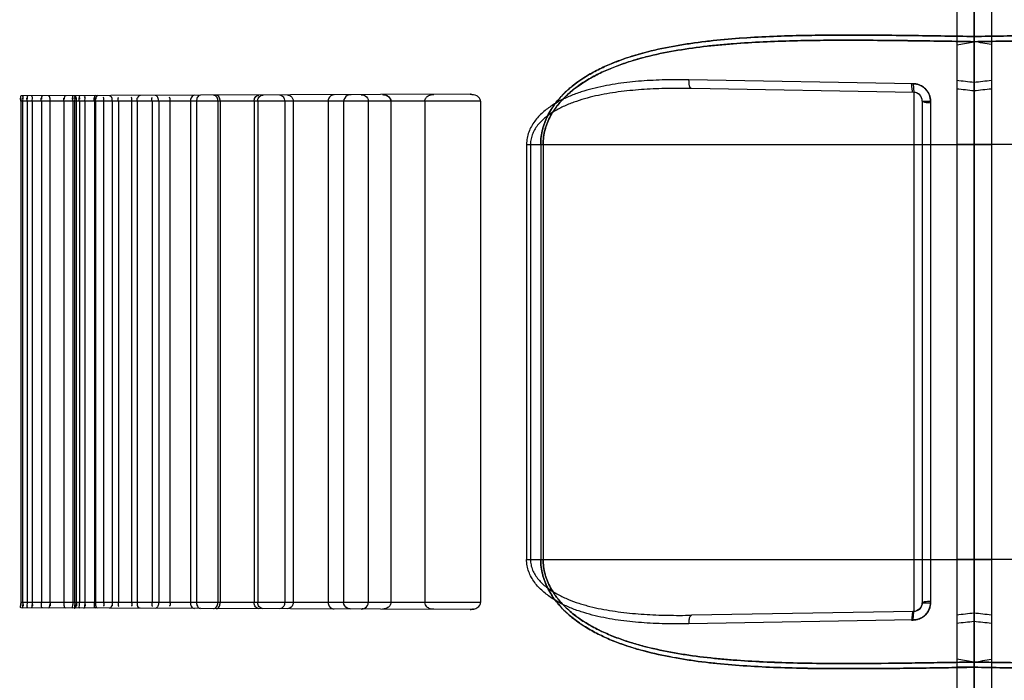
# Model space of a CAD drawing. Header units: millimetres. Extents: x 0 to 297, y 0 to 210.
# Tile 287 of 499: x 144.473 to 144.872, y 157.273 to 157.541. Entities that reach past the tile are written whole.
import ezdxf

# ---------------------------------------------------------------- set-up
doc = ezdxf.new("R2010")
doc.units = ezdxf.units.MM
doc.header["$LTSCALE"] = 16.335
doc.layers.add('INTFCLR_1', color=7, linetype='CONTINUOUS')
doc.layers.add('INTFCLR_72935', color=7, linetype='CONTINUOUS')

msp = doc.modelspace()

# ---------------------------------------------------------------- linework, layer by layer
at = {"layer": 'INTFCLR_1', "color": 6, "linetype": 'Continuous'}
for p, q in [((144.85261, 160.3367), (144.85261, 157.07169)), ((144.85961, 157.09345), (144.85961, 160.33794))]:
    msp.add_line(p, q, dxfattribs=at)
at = {"layer": 'INTFCLR_1', "color": 9, "linetype": 'Continuous'}
for p, q in [((144.85961, 157.53414), (144.85261, 157.53414)), ((144.85261, 157.53081), (144.85961, 157.53204)), ((145.04084, 157.49045), (144.85261, 157.49045)), ((145.04084, 157.32245), (144.85261, 157.32245)), ((144.85961, 157.28087), (144.85261, 157.2821)), ((144.85961, 157.27877), (144.85261, 157.27877))]:
    msp.add_line(p, q, dxfattribs=at)
for centre, radius, start, end in [((144.68188, 155.98046), 1.54529, 83.39571, 83.65692), ((144.65286, 155.65976), 1.86385, 83.63122, 83.84769), ((144.65286, 159.15315), 1.86385, 276.15231, 276.36878), ((144.68188, 158.83245), 1.54529, 276.34308, 276.60429)]:
    msp.add_arc(centre, radius, start, end, dxfattribs=at)
for points, knots in [([(144.85961, 157.53414), (144.86759, 157.53428), (144.88389, 157.53454), (144.90844, 157.53479), (144.92909, 157.53463), (144.94549, 157.53404), (144.95567, 157.53339), (144.96377, 157.53265), (144.97176, 157.53175), (144.98162, 157.53027), (144.99131, 157.52816), (144.99794, 157.52624), (145.00167, 157.52499), (145.00536, 157.52364), (145.00988, 157.52173), (145.01511, 157.51904), (145.01925, 157.51641), (145.02239, 157.51403), (145.0254, 157.51143), (145.02815, 157.5085), (145.03022, 157.50564), (145.0313, 157.50391), (145.0323, 157.5021), (145.03317, 157.50021), (145.03387, 157.49824), (145.03475, 157.49521), (145.03509, 157.49256), (145.03509, 157.49045)], [0, 0, 0, 0, 0.12336, 0.251896, 0.379208, 0.442435, 0.505427, 0.536832, 0.568018, 0.629717, 0.690714, 0.72109, 0.736287, 0.751512, 0.781833, 0.811984, 0.842223, 0.85751, 0.872869, 0.903658, 0.919337, 0.927281, 0.935229, 0.951218, 0.959319, 0.967461, 1, 1, 1, 1]), ([(145.03509, 157.49045), (145.03509, 157.49256), (145.03475, 157.49521), (145.03387, 157.49823), (145.03317, 157.50019), (145.0321, 157.50255), (145.0308, 157.50476), (145.02964, 157.50644), (145.02783, 157.50884), (145.02544, 157.51139), (145.02244, 157.51398), (145.0193, 157.51638), (145.01597, 157.5185), (145.01252, 157.52037), (145.00899, 157.5221), (145.00267, 157.52477), (144.99328, 157.52773), (144.98363, 157.52984), (144.97576, 157.53115), (144.96777, 157.53225), (144.95765, 157.53327), (144.94541, 157.53404), (144.92894, 157.53464), (144.90826, 157.53479), (144.88377, 157.53454), (144.86754, 157.53428), (144.85961, 157.53414)], [0, 0, 0, 0, 0.032502, 0.040639, 0.048713, 0.064642, 0.080465, 0.088345, 0.096141, 0.126841, 0.142124, 0.157415, 0.18778, 0.202953, 0.218156, 0.24843, 0.308896, 0.370002, 0.400935, 0.432046, 0.494665, 0.55792, 0.621562, 0.749218, 0.877476, 1, 1, 1, 1]), ([(145.03412, 157.49045), (145.03412, 157.49247), (145.03378, 157.495), (145.0329, 157.49788), (145.03221, 157.49976), (145.03114, 157.50201), (145.02985, 157.50412), (145.0287, 157.50572), (145.0269, 157.50801), (145.02452, 157.51045), (145.02154, 157.51293), (145.01841, 157.51521), (145.01511, 157.51723), (145.01168, 157.51902), (145.00817, 157.52067), (145.00188, 157.52322), (144.99253, 157.52603), (144.98294, 157.52804), (144.97513, 157.52929), (144.96718, 157.53033), (144.95713, 157.53129), (144.94495, 157.53202), (144.92858, 157.53257), (144.90802, 157.5327), (144.88365, 157.53244), (144.8675, 157.53218), (144.85961, 157.53204)], [0, 0, 0, 0, 0.031414, 0.039298, 0.047133, 0.062626, 0.07807, 0.085781, 0.093423, 0.123638, 0.138742, 0.153893, 0.18407, 0.199187, 0.214353, 0.244604, 0.305167, 0.366483, 0.397548, 0.428804, 0.491734, 0.555321, 0.619305, 0.747657, 0.876615, 1, 1, 1, 1]), ([(144.85961, 157.53204), (144.86756, 157.53218), (144.88378, 157.53245), (144.90819, 157.5327), (144.92873, 157.53257), (144.94503, 157.53201), (144.95516, 157.53141), (144.96321, 157.53071), (144.97115, 157.52985), (144.98095, 157.52845), (144.99058, 157.52644), (144.99718, 157.52461), (145.00089, 157.52342), (145.00456, 157.52213), (145.00905, 157.52032), (145.01424, 157.51776), (145.01836, 157.51524), (145.02149, 157.51297), (145.02448, 157.51049), (145.02721, 157.50769), (145.02928, 157.50496), (145.03035, 157.5033), (145.03135, 157.50158), (145.0322, 157.49977), (145.0329, 157.49789), (145.03378, 157.495), (145.03412, 157.49247), (145.03412, 157.49045)], [0, 0, 0, 0, 0.124225, 0.253464, 0.38147, 0.445037, 0.508359, 0.539923, 0.571261, 0.633235, 0.694443, 0.724886, 0.740103, 0.755337, 0.785636, 0.815695, 0.845748, 0.860894, 0.876077, 0.90638, 0.921736, 0.929497, 0.937248, 0.9528, 0.96066, 0.96855, 1, 1, 1, 1]), ([(144.85961, 157.27877), (144.86759, 157.27863), (144.88389, 157.27837), (144.90844, 157.27812), (144.92909, 157.27828), (144.94549, 157.27887), (144.95567, 157.27952), (144.96377, 157.28026), (144.97176, 157.28116), (144.98162, 157.28264), (144.99131, 157.28475), (144.99794, 157.28667), (145.00167, 157.28792), (145.00536, 157.28927), (145.00988, 157.29118), (145.01511, 157.29387), (145.01925, 157.2965), (145.02239, 157.29888), (145.0254, 157.30148), (145.02815, 157.30441), (145.03022, 157.30727), (145.0313, 157.309), (145.0323, 157.31081), (145.03317, 157.3127), (145.03387, 157.31467), (145.03475, 157.3177), (145.03509, 157.32035), (145.03509, 157.32245)], [0, 0, 0, 0, 0.12336, 0.251896, 0.379208, 0.442435, 0.505427, 0.536832, 0.568018, 0.629717, 0.690714, 0.72109, 0.736287, 0.751512, 0.781833, 0.811984, 0.842223, 0.85751, 0.872869, 0.903658, 0.919337, 0.927281, 0.935229, 0.951218, 0.959319, 0.967461, 1, 1, 1, 1]), ([(145.03509, 157.32245), (145.03509, 157.32035), (145.03475, 157.3177), (145.03387, 157.31468), (145.03317, 157.31272), (145.0321, 157.31036), (145.0308, 157.30815), (145.02964, 157.30647), (145.02783, 157.30407), (145.02544, 157.30152), (145.02244, 157.29893), (145.0193, 157.29653), (145.01597, 157.29441), (145.01252, 157.29254), (145.00899, 157.29081), (145.00267, 157.28814), (144.99328, 157.28518), (144.98363, 157.28307), (144.97576, 157.28176), (144.96777, 157.28066), (144.95765, 157.27964), (144.94541, 157.27887), (144.92894, 157.27827), (144.90826, 157.27812), (144.88377, 157.27837), (144.86754, 157.27863), (144.85961, 157.27877)], [0, 0, 0, 0, 0.032502, 0.040639, 0.048713, 0.064642, 0.080465, 0.088345, 0.096141, 0.126841, 0.142124, 0.157415, 0.18778, 0.202953, 0.218156, 0.24843, 0.308896, 0.370002, 0.400935, 0.432046, 0.494665, 0.55792, 0.621562, 0.749218, 0.877476, 1, 1, 1, 1]), ([(144.85961, 157.28087), (144.86756, 157.28073), (144.88378, 157.28046), (144.90819, 157.28021), (144.92873, 157.28034), (144.94503, 157.2809), (144.95516, 157.2815), (144.96321, 157.2822), (144.97115, 157.28305), (144.98095, 157.28446), (144.99058, 157.28647), (144.99718, 157.2883), (145.00089, 157.28949), (145.00456, 157.29078), (145.00905, 157.29259), (145.01424, 157.29515), (145.01836, 157.29767), (145.02149, 157.29994), (145.02448, 157.30242), (145.02721, 157.30522), (145.02928, 157.30795), (145.03035, 157.30961), (145.03135, 157.31133), (145.0322, 157.31314), (145.0329, 157.31502), (145.03378, 157.31791), (145.03412, 157.32044), (145.03412, 157.32245)], [0, 0, 0, 0, 0.124225, 0.253464, 0.38147, 0.445037, 0.508359, 0.539923, 0.571261, 0.633235, 0.694443, 0.724886, 0.740103, 0.755337, 0.785636, 0.815695, 0.845748, 0.860894, 0.876077, 0.90638, 0.921736, 0.929497, 0.937248, 0.9528, 0.96066, 0.96855, 1, 1, 1, 1]), ([(145.03412, 157.32245), (145.03412, 157.32044), (145.03378, 157.31791), (145.0329, 157.31502), (145.03221, 157.31315), (145.03114, 157.3109), (145.02985, 157.30879), (145.0287, 157.30719), (145.0269, 157.30489), (145.02452, 157.30246), (145.02154, 157.29998), (145.01841, 157.2977), (145.01511, 157.29568), (145.01168, 157.29389), (145.00817, 157.29224), (145.00188, 157.28969), (144.99253, 157.28688), (144.98294, 157.28487), (144.97513, 157.28362), (144.96718, 157.28258), (144.95713, 157.28162), (144.94495, 157.28089), (144.92858, 157.28034), (144.90802, 157.28021), (144.88365, 157.28047), (144.8675, 157.28073), (144.85961, 157.28087)], [0, 0, 0, 0, 0.031414, 0.039298, 0.047133, 0.062626, 0.07807, 0.085781, 0.093423, 0.123638, 0.138742, 0.153893, 0.18407, 0.199187, 0.214353, 0.244604, 0.305167, 0.366483, 0.397548, 0.428804, 0.491734, 0.555321, 0.619305, 0.747657, 0.876615, 1, 1, 1, 1])]:
    msp.add_open_spline(points, degree=3, knots=knots, dxfattribs=at)
at = {"layer": 'INTFCLR_72935', "color": 6, "linetype": 'Continuous'}
for p, q in [((144.85961, 160.33794), (144.85961, 157.07045)), ((144.86661, 160.3367), (144.86661, 157.07169)), ((144.47365, 157.50795), (144.47365, 157.30495)), ((144.47433, 157.50795), (144.47433, 157.30495)), ((144.47616, 157.50795), (144.47616, 157.30495)), ((144.4782, 157.50795), (144.4782, 157.30495)), ((144.48192, 157.50795), (144.48192, 157.30495)), ((144.48538, 157.50795), (144.48538, 157.30495)), ((144.49106, 157.50795), (144.49106, 157.30495)), ((144.49466, 157.50795), (144.49466, 157.30495)), ((144.49538, 157.50795), (144.49538, 157.30495)), ((144.49606, 157.50795), (144.49606, 157.30495)), ((144.49731, 157.50795), (144.49731, 157.30495)), ((144.49948, 157.50795), (144.49948, 157.30495)), ((144.50339, 157.50795), (144.50339, 157.30495)), ((144.50385, 157.50795), (144.50385, 157.30495)), ((144.5071, 157.50795), (144.5071, 157.30495)), ((144.51057, 157.50795), (144.51057, 157.30495)), ((144.51309, 157.50795), (144.51309, 157.30495)), ((144.51847, 157.50795), (144.51847, 157.30495)), ((144.52069, 157.50795), (144.52069, 157.30495)), ((144.52672, 157.50795), (144.52672, 157.30495)), ((144.52942, 157.50795), (144.52942, 157.30495)), ((144.53399, 157.50795), (144.53399, 157.30495)), ((144.54224, 157.50795), (144.54224, 157.30495)), ((144.54478, 157.50795), (144.54478, 157.30495)), ((144.55342, 157.50795), (144.55342, 157.30495)), ((144.5543, 157.50795), (144.5543, 157.30495)), ((144.56808, 157.50795), (144.56808, 157.30495)), ((144.56951, 157.50795), (144.56951, 157.30495)), ((144.58044, 157.50795), (144.58044, 157.30495)), ((144.58391, 157.50795), (144.58391, 157.30495)), ((144.59801, 157.50795), (144.59801, 157.30495)), ((144.60432, 157.50795), (144.60432, 157.30495)), ((144.6143, 157.50795), (144.6143, 157.30495)), ((144.62343, 157.50795), (144.62343, 157.30495)), ((144.63721, 157.50795), (144.63721, 157.30495)), ((144.65979, 157.50795), (144.65979, 157.30495))]:
    msp.add_line(p, q, dxfattribs=at)
at = {"layer": 'INTFCLR_72935', "color": 9, "linetype": 'Continuous'}
for p, q in [((144.83501, 157.51501), (144.74417, 157.51659)), ((144.83517, 157.51151), (144.74516, 157.51309)), ((144.83517, 157.51151), (144.83517, 157.30139)), ((144.65979, 157.50795), (144.47365, 157.50795)), ((144.65557, 157.51074), (144.47372, 157.51011)), ((144.83861, 157.50802), (144.83861, 157.30489)), ((144.83861, 157.50802), (144.84195, 157.50802)), ((144.84195, 157.50802), (144.84195, 157.30489)), ((144.67838, 157.49045), (144.67838, 157.32245)), ((144.67838, 157.49045), (144.86661, 157.49045)), ((144.67996, 157.49045), (144.67996, 157.32245)), ((144.68412, 157.49045), (144.68412, 157.32245)), ((144.6851, 157.49045), (144.6851, 157.32245)), ((144.67838, 157.32245), (144.86661, 157.32245)), ((144.65979, 157.30495), (144.47365, 157.30495)), ((144.83861, 157.30489), (144.84195, 157.30489)), ((144.65557, 157.30217), (144.47372, 157.3028)), ((144.83517, 157.30139), (144.74516, 157.29982)), ((144.83501, 157.2979), (144.74417, 157.29632))]:
    msp.add_line(p, q, dxfattribs=at)
at = {"layer": 'INTFCLR_72935', "color": 7, "linetype": 'Continuous'}
for p, q in [((144.83501, 157.51501), (144.83517, 157.51151)), ((144.65573, 157.51074), (144.65557, 157.51074)), ((144.65557, 157.30217), (144.65573, 157.30217)), ((144.83501, 157.2979), (144.83517, 157.30139))]:
    msp.add_line(p, q, dxfattribs=at)
for points in [[(144.61236, 157.51044), (144.61226, 157.51047), (144.61216, 157.5105), (144.61206, 157.51052), (144.61196, 157.51054), (144.61185, 157.51056), (144.61175, 157.51057), (144.61164, 157.51058), (144.61153, 157.51059), (144.61142, 157.51059)], [(144.62001, 157.51062), (144.62013, 157.51062), (144.62026, 157.51061), (144.62038, 157.5106), (144.6205, 157.51059), (144.62063, 157.51058), (144.62075, 157.51056), (144.62087, 157.51053)], [(144.6211, 157.51048), (144.62098, 157.51051), (144.62087, 157.51053)], [(144.65557, 157.51074), (144.65573, 157.51074), (144.65589, 157.51074), (144.65604, 157.51073), (144.65619, 157.51071), (144.65633, 157.5107), (144.65647, 157.51068), (144.6566, 157.51066), (144.65674, 157.51063), (144.65687, 157.51061)], [(144.61236, 157.30247), (144.61226, 157.30244), (144.61216, 157.30241), (144.61206, 157.30239), (144.61196, 157.30237), (144.61185, 157.30235), (144.61175, 157.30234), (144.61164, 157.30233), (144.61153, 157.30232), (144.61142, 157.30232)], [(144.62087, 157.30238), (144.62075, 157.30235), (144.62063, 157.30233), (144.62051, 157.30232), (144.62039, 157.30231), (144.62027, 157.3023), (144.62014, 157.30229), (144.62001, 157.30229)], [(144.62087, 157.30238), (144.62099, 157.3024), (144.6211, 157.30243)], [(144.65687, 157.3023), (144.65674, 157.30227), (144.6566, 157.30225), (144.65647, 157.30223), (144.65633, 157.30221), (144.65619, 157.3022), (144.65604, 157.30218), (144.65589, 157.30217), (144.65573, 157.30217), (144.65557, 157.30217)]]:
    msp.add_lwpolyline(points, dxfattribs=at)
at = {"layer": 'INTFCLR_72935', "color": 6, "linetype": 'Continuous'}
for centre, radius, start, end in [((144.62787, 156.21742), 1.33494, 79.69786, 80.00308), ((144.62788, 156.21747), 1.33489, 79.69786, 80.00309), ((144.62787, 158.59548), 1.33493, 279.99692, 280.30214)]:
    msp.add_arc(centre, radius, start, end, dxfattribs=at)
at = {"layer": 'INTFCLR_72935', "color": 9, "linetype": 'Continuous'}
for centre, radius, start, end in [((145.03733, 155.98046), 1.54529, 96.34308, 96.60429), ((144.83511, 157.50802), 0.0035, 360, 89), ((145.06636, 155.65976), 1.86385, 96.15231, 96.36878), ((144.83511, 157.30489), 0.0035, 271, 360), ((145.06636, 159.15315), 1.86385, 263.63122, 263.84769), ((145.03733, 158.83245), 1.54529, 263.39571, 263.65692)]:
    msp.add_arc(centre, radius, start, end, dxfattribs=at)
for points, knots in [([(144.68412, 157.49045), (144.68412, 157.49256), (144.68447, 157.49521), (144.68535, 157.49823), (144.68604, 157.50019), (144.68711, 157.50255), (144.68842, 157.50476), (144.68957, 157.50644), (144.69138, 157.50884), (144.69378, 157.51139), (144.69677, 157.51398), (144.69991, 157.51638), (144.70324, 157.5185), (144.7067, 157.52037), (144.71022, 157.5221), (144.71654, 157.52477), (144.72594, 157.52773), (144.73559, 157.52984), (144.74345, 157.53115), (144.75145, 157.53225), (144.76156, 157.53327), (144.7738, 157.53404), (144.79027, 157.53464), (144.81096, 157.53479), (144.83545, 157.53454), (144.85168, 157.53428), (144.85961, 157.53414)], [0, 0, 0, 0, 0.032502, 0.040639, 0.048713, 0.064642, 0.080465, 0.088345, 0.096141, 0.126841, 0.142124, 0.157415, 0.18778, 0.202953, 0.218156, 0.24843, 0.308896, 0.370002, 0.400935, 0.432046, 0.494665, 0.55792, 0.621562, 0.749218, 0.877476, 1, 1, 1, 1]), ([(144.85961, 157.53414), (144.85162, 157.53428), (144.83532, 157.53454), (144.81078, 157.53479), (144.79012, 157.53463), (144.77372, 157.53404), (144.76354, 157.53339), (144.75545, 157.53265), (144.74745, 157.53175), (144.7376, 157.53027), (144.72791, 157.52816), (144.72128, 157.52624), (144.71754, 157.52499), (144.71385, 157.52364), (144.70933, 157.52173), (144.70411, 157.51904), (144.69997, 157.51641), (144.69683, 157.51403), (144.69382, 157.51143), (144.69106, 157.5085), (144.68899, 157.50564), (144.68791, 157.50391), (144.68691, 157.5021), (144.68605, 157.50021), (144.68535, 157.49824), (144.68447, 157.49521), (144.68412, 157.49256), (144.68412, 157.49045)], [0, 0, 0, 0, 0.12336, 0.251896, 0.379208, 0.442435, 0.505427, 0.536832, 0.568018, 0.629717, 0.690714, 0.72109, 0.736287, 0.751512, 0.781833, 0.811984, 0.842223, 0.85751, 0.872869, 0.903658, 0.919337, 0.927281, 0.935229, 0.951218, 0.959319, 0.967461, 1, 1, 1, 1]), ([(144.6851, 157.49045), (144.6851, 157.49247), (144.68544, 157.495), (144.68631, 157.49788), (144.68701, 157.49976), (144.68807, 157.50201), (144.68936, 157.50412), (144.69051, 157.50572), (144.69232, 157.50801), (144.6947, 157.51045), (144.69768, 157.51293), (144.7008, 157.51521), (144.70411, 157.51723), (144.70754, 157.51902), (144.71105, 157.52067), (144.71734, 157.52322), (144.72668, 157.52603), (144.73627, 157.52804), (144.74409, 157.52929), (144.75203, 157.53033), (144.76209, 157.53129), (144.77426, 157.53202), (144.79063, 157.53257), (144.8112, 157.5327), (144.83556, 157.53244), (144.85171, 157.53218), (144.85961, 157.53204)], [0, 0, 0, 0, 0.031414, 0.039298, 0.047133, 0.062626, 0.07807, 0.085781, 0.093423, 0.123638, 0.138742, 0.153893, 0.18407, 0.199187, 0.214353, 0.244604, 0.305167, 0.366483, 0.397548, 0.428804, 0.491734, 0.555321, 0.619305, 0.747657, 0.876615, 1, 1, 1, 1]), ([(144.85961, 157.53204), (144.85166, 157.53218), (144.83544, 157.53245), (144.81102, 157.5327), (144.79049, 157.53257), (144.77418, 157.53201), (144.76406, 157.53141), (144.75601, 157.53071), (144.74806, 157.52985), (144.73827, 157.52845), (144.72863, 157.52644), (144.72204, 157.52461), (144.71833, 157.52342), (144.71466, 157.52213), (144.71017, 157.52032), (144.70497, 157.51776), (144.70085, 157.51524), (144.69773, 157.51297), (144.69474, 157.51049), (144.692, 157.50769), (144.68994, 157.50496), (144.68886, 157.5033), (144.68787, 157.50158), (144.68701, 157.49977), (144.68632, 157.49789), (144.68544, 157.495), (144.6851, 157.49247), (144.6851, 157.49045)], [0, 0, 0, 0, 0.124225, 0.253464, 0.38147, 0.445037, 0.508359, 0.539923, 0.571261, 0.633235, 0.694443, 0.724886, 0.740103, 0.755337, 0.785636, 0.815695, 0.845748, 0.860894, 0.876077, 0.90638, 0.921736, 0.929497, 0.937248, 0.9528, 0.96066, 0.96855, 1, 1, 1, 1]), ([(144.74417, 157.51659), (144.74094, 157.51664), (144.7345, 157.51664), (144.72491, 157.51619), (144.71545, 157.51519), (144.70768, 157.51374), (144.70159, 157.51209), (144.69787, 157.5108), (144.69496, 157.5096), (144.69211, 157.50827), (144.68868, 157.50633), (144.68551, 157.50396), (144.68321, 157.50173), (144.68164, 157.49985), (144.68028, 157.49776), (144.67923, 157.49548), (144.67854, 157.49302), (144.67838, 157.49132), (144.67838, 157.49045)], [0, 0, 0, 0, 0.126447, 0.251299, 0.374875, 0.497872, 0.559525, 0.620986, 0.651723, 0.682501, 0.743704, 0.805186, 0.836613, 0.868537, 0.900785, 0.933489, 0.966362, 1, 1, 1, 1]), ([(144.74516, 157.51309), (144.74474, 157.51309), (144.74421, 157.51471), (144.74416, 157.51576), (144.74417, 157.51659)], [0, 0, 0, 0, 0.336313, 1, 1, 1, 1]), ([(144.74516, 157.51309), (144.74195, 157.51314), (144.73558, 157.51315), (144.72608, 157.51279), (144.71671, 157.51194), (144.70901, 157.5107), (144.70298, 157.50927), (144.69928, 157.50816), (144.69639, 157.50712), (144.69358, 157.50596), (144.6902, 157.5043), (144.68705, 157.50223), (144.68476, 157.50029), (144.6832, 157.49865), (144.68186, 157.49684), (144.68081, 157.49485), (144.68012, 157.4927), (144.67996, 157.49121), (144.67996, 157.49045)], [0, 0, 0, 0, 0.129737, 0.257789, 0.384377, 0.510018, 0.572731, 0.634983, 0.665967, 0.696869, 0.757849, 0.818212, 0.848604, 0.879072, 0.909383, 0.939632, 0.969604, 1, 1, 1, 1]), ([(144.74417, 157.29632), (144.74094, 157.29627), (144.7345, 157.29627), (144.72491, 157.29672), (144.71545, 157.29772), (144.70768, 157.29917), (144.70159, 157.30082), (144.69787, 157.30211), (144.69496, 157.30331), (144.69211, 157.30464), (144.68868, 157.30658), (144.68551, 157.30895), (144.68321, 157.31118), (144.68164, 157.31306), (144.68028, 157.31515), (144.67923, 157.31743), (144.67854, 157.31989), (144.67838, 157.32159), (144.67838, 157.32245)], [0, 0, 0, 0, 0.126447, 0.251299, 0.374875, 0.497872, 0.559525, 0.620986, 0.651723, 0.682501, 0.743704, 0.805186, 0.836613, 0.868537, 0.900785, 0.933489, 0.966362, 1, 1, 1, 1]), ([(144.67996, 157.32245), (144.67996, 157.32171), (144.68012, 157.32022), (144.6808, 157.31808), (144.68185, 157.31609), (144.68318, 157.31428), (144.68473, 157.31265), (144.68644, 157.31119), (144.68828, 157.30987), (144.69085, 157.30829), (144.69426, 157.30661), (144.69781, 157.30525), (144.70072, 157.30432), (144.70369, 157.30347), (144.70895, 157.30222), (144.71664, 157.30098), (144.72443, 157.30027), (144.73074, 157.29994), (144.73713, 157.29976), (144.74195, 157.29977), (144.74516, 157.29982)], [0, 0, 0, 0, 0.030062, 0.060238, 0.090311, 0.120578, 0.150842, 0.181066, 0.211521, 0.242136, 0.303191, 0.364665, 0.395704, 0.426889, 0.48923, 0.614486, 0.74127, 0.805385, 0.869962, 1, 1, 1, 1]), ([(144.85961, 157.27877), (144.85162, 157.27863), (144.83532, 157.27837), (144.81078, 157.27812), (144.79012, 157.27828), (144.77372, 157.27887), (144.76354, 157.27952), (144.75545, 157.28026), (144.74745, 157.28116), (144.7376, 157.28264), (144.72791, 157.28475), (144.72128, 157.28667), (144.71754, 157.28792), (144.71385, 157.28927), (144.70933, 157.29118), (144.70411, 157.29387), (144.69997, 157.2965), (144.69683, 157.29888), (144.69382, 157.30148), (144.69106, 157.30441), (144.68899, 157.30727), (144.68791, 157.309), (144.68691, 157.31081), (144.68605, 157.3127), (144.68535, 157.31467), (144.68447, 157.3177), (144.68412, 157.32035), (144.68412, 157.32245)], [0, 0, 0, 0, 0.12336, 0.251896, 0.379208, 0.442435, 0.505427, 0.536832, 0.568018, 0.629717, 0.690714, 0.72109, 0.736287, 0.751512, 0.781833, 0.811984, 0.842223, 0.85751, 0.872869, 0.903658, 0.919337, 0.927281, 0.935229, 0.951218, 0.959319, 0.967461, 1, 1, 1, 1]), ([(144.68412, 157.32245), (144.68412, 157.32035), (144.68447, 157.3177), (144.68535, 157.31468), (144.68604, 157.31272), (144.68711, 157.31036), (144.68842, 157.30815), (144.68957, 157.30647), (144.69138, 157.30407), (144.69378, 157.30152), (144.69677, 157.29893), (144.69991, 157.29653), (144.70324, 157.29441), (144.7067, 157.29254), (144.71022, 157.29081), (144.71654, 157.28814), (144.72594, 157.28518), (144.73559, 157.28307), (144.74345, 157.28176), (144.75145, 157.28066), (144.76156, 157.27964), (144.7738, 157.27887), (144.79027, 157.27827), (144.81096, 157.27812), (144.83545, 157.27837), (144.85168, 157.27863), (144.85961, 157.27877)], [0, 0, 0, 0, 0.032502, 0.040639, 0.048713, 0.064642, 0.080465, 0.088345, 0.096141, 0.126841, 0.142124, 0.157415, 0.18778, 0.202953, 0.218156, 0.24843, 0.308896, 0.370002, 0.400935, 0.432046, 0.494665, 0.55792, 0.621562, 0.749218, 0.877476, 1, 1, 1, 1]), ([(144.6851, 157.32245), (144.6851, 157.32044), (144.68544, 157.31791), (144.68631, 157.31502), (144.68701, 157.31315), (144.68807, 157.3109), (144.68936, 157.30879), (144.69051, 157.30719), (144.69232, 157.30489), (144.6947, 157.30246), (144.69768, 157.29998), (144.7008, 157.2977), (144.70411, 157.29568), (144.70754, 157.29389), (144.71105, 157.29224), (144.71734, 157.28969), (144.72668, 157.28688), (144.73627, 157.28487), (144.74409, 157.28362), (144.75203, 157.28258), (144.76209, 157.28162), (144.77426, 157.28089), (144.79063, 157.28034), (144.8112, 157.28021), (144.83556, 157.28047), (144.85171, 157.28073), (144.85961, 157.28087)], [0, 0, 0, 0, 0.031414, 0.039298, 0.047133, 0.062626, 0.07807, 0.085781, 0.093423, 0.123638, 0.138742, 0.153893, 0.18407, 0.199187, 0.214353, 0.244604, 0.305167, 0.366483, 0.397548, 0.428804, 0.491734, 0.555321, 0.619305, 0.747657, 0.876615, 1, 1, 1, 1]), ([(144.85961, 157.28087), (144.85166, 157.28073), (144.83544, 157.28046), (144.81102, 157.28021), (144.79049, 157.28034), (144.77418, 157.2809), (144.76406, 157.2815), (144.75601, 157.2822), (144.74806, 157.28305), (144.73827, 157.28446), (144.72863, 157.28647), (144.72204, 157.2883), (144.71833, 157.28949), (144.71466, 157.29078), (144.71017, 157.29259), (144.70497, 157.29515), (144.70085, 157.29767), (144.69773, 157.29994), (144.69474, 157.30242), (144.692, 157.30522), (144.68994, 157.30795), (144.68886, 157.30961), (144.68787, 157.31133), (144.68701, 157.31314), (144.68632, 157.31502), (144.68544, 157.31791), (144.6851, 157.32044), (144.6851, 157.32245)], [0, 0, 0, 0, 0.124225, 0.253464, 0.38147, 0.445037, 0.508359, 0.539923, 0.571261, 0.633235, 0.694443, 0.724886, 0.740103, 0.755337, 0.785636, 0.815695, 0.845748, 0.860894, 0.876077, 0.90638, 0.921736, 0.929497, 0.937248, 0.9528, 0.96066, 0.96855, 1, 1, 1, 1]), ([(144.74417, 157.29632), (144.74417, 157.29675), (144.74422, 157.29776), (144.74437, 157.29891), (144.74489, 157.29982), (144.74516, 157.29982)], [0, 0, 0, 0, 0.341014, 0.786362, 1, 1, 1, 1])]:
    msp.add_open_spline(points, degree=3, knots=knots, dxfattribs=at)
at = {"layer": 'INTFCLR_72935', "color": 7, "linetype": 'Continuous'}
for points, knots in [([(144.83433, 157.51506), (144.83478, 157.51509), (144.83569, 157.51498), (144.83704, 157.51474), (144.83851, 157.5141), (144.83981, 157.51313), (144.84082, 157.51189), (144.84146, 157.51069), (144.84186, 157.50938), (144.84195, 157.50847), (144.84195, 157.50802)], [0, 0, 0, 0, 0.117701, 0.236074, 0.35376, 0.530178, 0.648131, 0.765238, 0.882813, 1, 1, 1, 1]), ([(144.83483, 157.51154), (144.83474, 157.51153), (144.83472, 157.51206), (144.83454, 157.51263), (144.83444, 157.51382), (144.83436, 157.51462), (144.83433, 157.51506)], [0, 0, 0, 0, 0.073991, 0.29683, 0.634421, 1, 1, 1, 1]), ([(144.83861, 157.50802), (144.83861, 157.5089), (144.83784, 157.51084), (144.83582, 157.51161), (144.83483, 157.51154)], [0, 0, 0, 0, 0.471933, 1, 1, 1, 1]), ([(144.84195, 157.50802), (144.84195, 157.50867), (144.84176, 157.50999), (144.84094, 157.5118), (144.83963, 157.51332), (144.83768, 157.51461), (144.836, 157.515), (144.83501, 157.51501)], [0, 0, 0, 0, 0.180318, 0.361107, 0.542807, 0.725532, 1, 1, 1, 1]), ([(144.84198, 157.50734), (144.84202, 157.50779), (144.84193, 157.5087), (144.84159, 157.5107), (144.84047, 157.51253), (144.8389, 157.51383), (144.83769, 157.51449), (144.83638, 157.5149), (144.83546, 157.51501), (144.83501, 157.51501)], [0, 0, 0, 0, 0.117169, 0.235064, 0.526807, 0.645227, 0.763108, 0.881689, 1, 1, 1, 1]), ([(144.61142, 157.51059), (144.612, 157.51058), (144.61343, 157.51022), (144.61431, 157.50878), (144.6143, 157.50795)], [0, 0, 0, 0, 0.414653, 1, 1, 1, 1]), ([(144.62001, 157.51062), (144.62064, 157.51061), (144.62177, 157.51038), (144.62306, 157.50939), (144.62344, 157.50843), (144.62343, 157.50795)], [0, 0, 0, 0, 0.397324, 0.699307, 1, 1, 1, 1]), ([(144.6211, 157.51048), (144.62165, 157.51034), (144.62278, 157.50981), (144.62344, 157.5086), (144.62343, 157.50795)], [0, 0, 0, 0, 0.468014, 1, 1, 1, 1]), ([(144.62343, 157.50795), (144.62343, 157.50845), (144.62295, 157.50967), (144.62179, 157.5103), (144.6211, 157.51048)], [0, 0, 0, 0, 0.407261, 1, 1, 1, 1]), ([(144.65979, 157.50795), (144.65979, 157.50841), (144.6594, 157.50934), (144.65789, 157.51045), (144.65648, 157.51073), (144.65557, 157.51074)], [0, 0, 0, 0, 0.250093, 0.506274, 1, 1, 1, 1]), ([(144.83861, 157.50802), (144.83862, 157.50791), (144.83905, 157.50776), (144.84003, 157.50737), (144.84119, 157.50742), (144.84198, 157.50734)], [0, 0, 0, 0, 0.087519, 0.314255, 1, 1, 1, 1]), ([(144.61142, 157.30232), (144.612, 157.30232), (144.61343, 157.30269), (144.61431, 157.30413), (144.6143, 157.30495)], [0, 0, 0, 0, 0.414654, 1, 1, 1, 1]), ([(144.62343, 157.30495), (144.62343, 157.30448), (144.62307, 157.30352), (144.62178, 157.30253), (144.62065, 157.3023), (144.62001, 157.30229)], [0, 0, 0, 0, 0.299774, 0.597295, 1, 1, 1, 1]), ([(144.65557, 157.30217), (144.65607, 157.30217), (144.65714, 157.3023), (144.65883, 157.30295), (144.6598, 157.3042), (144.65979, 157.30495)], [0, 0, 0, 0, 0.271472, 0.585134, 1, 1, 1, 1]), ([(144.83433, 157.29785), (144.83478, 157.29782), (144.83569, 157.29793), (144.83704, 157.29817), (144.83851, 157.29881), (144.83981, 157.29978), (144.84082, 157.30102), (144.84146, 157.30222), (144.84186, 157.30353), (144.84195, 157.30444), (144.84195, 157.30489)], [0, 0, 0, 0, 0.117701, 0.236074, 0.35376, 0.530178, 0.648131, 0.765238, 0.882813, 1, 1, 1, 1]), ([(144.83861, 157.30489), (144.83861, 157.30401), (144.83784, 157.30207), (144.83582, 157.30129), (144.83483, 157.30137)], [0, 0, 0, 0, 0.471933, 1, 1, 1, 1]), ([(144.84198, 157.30557), (144.84202, 157.30512), (144.84193, 157.30421), (144.84159, 157.30221), (144.84047, 157.30038), (144.8389, 157.29908), (144.83769, 157.29842), (144.83638, 157.29801), (144.83546, 157.2979), (144.83501, 157.2979)], [0, 0, 0, 0, 0.117169, 0.235064, 0.526807, 0.645227, 0.763108, 0.881689, 1, 1, 1, 1]), ([(144.83501, 157.2979), (144.83567, 157.29791), (144.83701, 157.29812), (144.83883, 157.29898), (144.84034, 157.30031), (144.84159, 157.30226), (144.84195, 157.30392), (144.84195, 157.30489)], [0, 0, 0, 0, 0.183896, 0.367242, 0.549563, 0.730829, 1, 1, 1, 1]), ([(144.83861, 157.30489), (144.83862, 157.305), (144.83905, 157.30515), (144.84003, 157.30554), (144.84119, 157.30549), (144.84198, 157.30557)], [0, 0, 0, 0, 0.087519, 0.314255, 1, 1, 1, 1]), ([(144.83483, 157.30137), (144.83474, 157.30138), (144.83472, 157.30085), (144.83454, 157.30028), (144.83444, 157.29909), (144.83436, 157.29828), (144.83433, 157.29785)], [0, 0, 0, 0, 0.073991, 0.29683, 0.634421, 1, 1, 1, 1])]:
    msp.add_open_spline(points, degree=3, knots=knots, dxfattribs=at)
at = {"layer": 'INTFCLR_72935', "color": 6, "linetype": 'Continuous'}
for points in [[(144.47372, 157.51011), (144.47314, 157.51011), (144.47365, 157.50895), (144.47365, 157.50837)], [(144.47365, 157.50795), (144.47365, 157.50842), (144.4732, 157.50935), (144.47367, 157.50936)], [(144.47419, 157.51011), (144.47464, 157.51011), (144.47432, 157.50921), (144.47432, 157.50876)], [(144.47433, 157.50795), (144.47433, 157.50843), (144.47476, 157.50937), (144.47429, 157.50937)], [(144.47616, 157.50795), (144.47616, 157.50843), (144.47575, 157.50937), (144.47623, 157.50937)], [(144.47642, 157.51012), (144.47597, 157.51012), (144.47618, 157.50922), (144.47618, 157.50876)], [(144.47786, 157.51012), (144.47833, 157.51012), (144.47817, 157.50923), (144.47817, 157.50877)], [(144.4782, 157.50795), (144.4782, 157.50843), (144.47859, 157.50937), (144.47812, 157.50937)], [(144.48192, 157.50795), (144.48192, 157.50843), (144.48155, 157.50936), (144.48203, 157.50937)], [(144.48238, 157.51014), (144.48191, 157.51014), (144.48195, 157.50925), (144.48195, 157.50877)], [(144.48483, 157.51015), (144.48532, 157.51015), (144.48534, 157.50926), (144.48534, 157.50877)], [(144.48538, 157.50795), (144.48538, 157.50843), (144.48572, 157.50937), (144.48525, 157.50937)], [(144.49106, 157.50795), (144.49106, 157.50843), (144.49074, 157.50937), (144.49122, 157.50937)], [(144.49176, 157.51017), (144.49124, 157.51017), (144.49111, 157.50929), (144.49111, 157.50877)], [(144.49466, 157.50795), (144.49466, 157.50844), (144.49419, 157.5094), (144.49467, 157.5094)], [(144.49473, 157.51018), (144.49426, 157.51018), (144.49466, 157.50926), (144.49466, 157.5088)], [(144.49523, 157.51018), (144.4957, 157.51018), (144.49537, 157.50926), (144.49537, 157.50879)], [(144.49527, 157.51018), (144.4958, 157.51018), (144.496, 157.5093), (144.496, 157.50877)], [(144.49538, 157.50795), (144.49538, 157.50844), (144.49583, 157.50942), (144.49534, 157.50942)], [(144.49606, 157.50795), (144.49606, 157.50843), (144.49635, 157.50938), (144.49588, 157.50938)], [(144.49731, 157.50795), (144.49731, 157.50844), (144.49689, 157.50941), (144.49737, 157.50941)], [(144.49759, 157.51019), (144.49712, 157.51019), (144.49733, 157.50927), (144.49733, 157.50879)], [(144.49912, 157.5102), (144.4996, 157.5102), (144.49946, 157.50928), (144.49946, 157.50879)], [(144.49948, 157.50795), (144.49948, 157.50844), (144.49988, 157.50942), (144.49939, 157.50941)], [(144.50339, 157.50795), (144.50339, 157.50844), (144.50303, 157.50941), (144.50351, 157.50941)], [(144.50391, 157.51021), (144.50341, 157.51021), (144.50343, 157.5093), (144.50343, 157.5088)], [(144.50385, 157.50795), (144.50385, 157.50844), (144.50358, 157.50938), (144.50406, 157.50938)], [(144.50481, 157.51022), (144.50424, 157.51021), (144.50391, 157.50934), (144.50391, 157.50877)], [(144.5071, 157.50795), (144.5071, 157.50844), (144.50745, 157.50942), (144.50696, 157.50942)], [(144.5095, 157.51023), (144.50997, 157.51023), (144.51041, 157.50962), (144.51041, 157.50915)], [(144.51057, 157.50795), (144.51057, 157.50844), (144.51081, 157.50939), (144.51033, 157.50939)], [(144.51309, 157.50795), (144.51309, 157.50845), (144.51278, 157.50942), (144.51327, 157.50942)], [(144.51847, 157.50795), (144.51847, 157.50845), (144.51877, 157.50943), (144.51827, 157.50943)], [(144.52069, 157.50795), (144.52069, 157.50844), (144.52048, 157.50939), (144.52097, 157.50939)], [(144.52197, 157.51028), (144.52145, 157.51027), (144.52088, 157.50968), (144.52088, 157.50916)], [(144.52672, 157.50795), (144.52672, 157.50845), (144.52646, 157.50942), (144.52695, 157.50943)], [(144.53399, 157.50795), (144.53399, 157.50846), (144.53423, 157.50943), (144.53373, 157.50943)], [(144.47372, 157.3028), (144.47314, 157.3028), (144.47365, 157.30396), (144.47365, 157.30454)], [(144.47365, 157.30495), (144.47365, 157.30449), (144.4732, 157.30355), (144.47367, 157.30355)], [(144.47419, 157.3028), (144.47464, 157.3028), (144.47432, 157.3037), (144.47432, 157.30415)], [(144.47433, 157.30495), (144.47433, 157.30448), (144.47476, 157.30354), (144.47429, 157.30354)], [(144.47616, 157.30495), (144.47616, 157.30448), (144.47575, 157.30354), (144.47623, 157.30354)], [(144.47642, 157.30279), (144.47597, 157.30279), (144.47618, 157.30369), (144.47618, 157.30415)], [(144.47786, 157.30279), (144.47833, 157.30279), (144.47817, 157.30368), (144.47817, 157.30414)], [(144.4782, 157.30495), (144.4782, 157.30448), (144.47859, 157.30354), (144.47812, 157.30354)], [(144.48192, 157.30495), (144.48192, 157.30448), (144.48155, 157.30354), (144.48203, 157.30354)], [(144.48238, 157.30277), (144.48191, 157.30277), (144.48195, 157.30366), (144.48195, 157.30414)], [(144.48483, 157.30276), (144.48532, 157.30276), (144.48534, 157.30365), (144.48534, 157.30414)], [(144.48538, 157.30495), (144.48538, 157.30448), (144.48572, 157.30354), (144.48525, 157.30354)], [(144.49106, 157.30495), (144.49106, 157.30448), (144.49074, 157.30354), (144.49122, 157.30354)], [(144.49176, 157.30274), (144.49124, 157.30274), (144.49111, 157.30362), (144.49111, 157.30414)], [(144.49466, 157.30495), (144.49466, 157.30447), (144.49419, 157.30351), (144.49467, 157.30351)], [(144.49473, 157.30273), (144.49426, 157.30273), (144.49466, 157.30365), (144.49466, 157.30411)], [(144.49523, 157.30273), (144.4957, 157.30273), (144.49537, 157.30365), (144.49537, 157.30412)], [(144.49527, 157.30273), (144.4958, 157.30272), (144.496, 157.30361), (144.496, 157.30414)], [(144.49538, 157.30495), (144.49538, 157.30447), (144.49583, 157.30349), (144.49534, 157.30349)], [(144.49606, 157.30495), (144.49606, 157.30448), (144.49635, 157.30353), (144.49588, 157.30353)], [(144.49731, 157.30495), (144.49731, 157.30447), (144.49689, 157.3035), (144.49737, 157.30349)], [(144.49759, 157.30272), (144.49712, 157.30272), (144.49733, 157.30364), (144.49733, 157.30412)], [(144.49912, 157.30271), (144.4996, 157.30271), (144.49946, 157.30363), (144.49946, 157.30411)], [(144.49948, 157.30495), (144.49948, 157.30447), (144.49988, 157.30349), (144.49939, 157.3035)], [(144.50339, 157.30495), (144.50339, 157.30447), (144.50303, 157.3035), (144.50351, 157.3035)], [(144.50391, 157.3027), (144.50341, 157.3027), (144.50343, 157.30361), (144.50343, 157.30411)], [(144.50385, 157.30495), (144.50385, 157.30447), (144.50358, 157.30353), (144.50406, 157.30353)], [(144.50481, 157.30269), (144.50424, 157.3027), (144.50391, 157.30357), (144.50391, 157.30414)], [(144.5071, 157.30495), (144.5071, 157.30446), (144.50745, 157.30349), (144.50696, 157.30349)], [(144.51057, 157.30495), (144.51057, 157.30447), (144.51081, 157.30352), (144.51033, 157.30352)], [(144.51309, 157.30495), (144.51309, 157.30446), (144.51278, 157.30349), (144.51327, 157.30349)], [(144.51847, 157.30495), (144.51847, 157.30446), (144.51877, 157.30348), (144.51827, 157.30348)], [(144.52069, 157.30495), (144.52069, 157.30447), (144.52048, 157.30352), (144.52097, 157.30352)], [(144.52672, 157.30495), (144.52672, 157.30446), (144.52646, 157.30348), (144.52695, 157.30348)], [(144.53399, 157.30495), (144.53399, 157.30445), (144.53423, 157.30347), (144.53373, 157.30348)], [(144.5095, 157.30268), (144.50997, 157.30268), (144.51041, 157.30329), (144.51041, 157.30376)], [(144.52197, 157.30263), (144.52145, 157.30264), (144.52088, 157.30323), (144.52088, 157.30375)]]:
    msp.add_open_spline(points, degree=3, dxfattribs=at)
for points, knots in [([(144.52942, 157.50795), (144.52942, 157.50845), (144.5293, 157.5094), (144.52848, 157.5103), (144.52801, 157.5103)], [0, 0, 0, 0, 0.508514, 1, 1, 1, 1]), ([(144.54391, 157.51035), (144.54335, 157.51035), (144.5424, 157.50948), (144.54224, 157.50844), (144.54224, 157.50795)], [0, 0, 0, 0, 0.535817, 1, 1, 1, 1]), ([(144.5462, 157.51036), (144.5457, 157.51036), (144.54489, 157.50941), (144.54478, 157.50845), (144.54478, 157.50795)], [0, 0, 0, 0, 0.502162, 1, 1, 1, 1]), ([(144.55342, 157.50795), (144.55342, 157.50845), (144.55321, 157.50956), (144.55216, 157.51038), (144.55157, 157.51038)], [0, 0, 0, 0, 0.457098, 1, 1, 1, 1]), ([(144.5543, 157.50795), (144.5543, 157.50846), (144.55415, 157.50948), (144.55324, 157.51039), (144.55272, 157.51038)], [0, 0, 0, 0, 0.492729, 1, 1, 1, 1]), ([(144.56808, 157.50795), (144.56808, 157.50846), (144.56829, 157.5096), (144.56936, 157.51044), (144.56996, 157.51044)], [0, 0, 0, 0, 0.456243, 1, 1, 1, 1]), ([(144.56951, 157.50795), (144.56951, 157.50846), (144.5698, 157.50968), (144.57102, 157.51045), (144.57171, 157.51045)], [0, 0, 0, 0, 0.419957, 1, 1, 1, 1]), ([(144.57833, 157.51047), (144.57888, 157.51047), (144.58008, 157.50983), (144.58044, 157.50859), (144.58044, 157.50795)], [0, 0, 0, 0, 0.46689, 1, 1, 1, 1]), ([(144.58145, 157.51048), (144.58195, 157.51049), (144.58325, 157.51008), (144.58391, 157.50873), (144.58391, 157.50795)], [0, 0, 0, 0, 0.392639, 1, 1, 1, 1]), ([(144.60055, 157.51055), (144.60003, 157.51055), (144.59869, 157.51013), (144.59801, 157.50874), (144.59801, 157.50795)], [0, 0, 0, 0, 0.399059, 1, 1, 1, 1]), ([(144.60731, 157.51057), (144.60678, 157.51057), (144.60535, 157.51029), (144.60432, 157.50884), (144.60432, 157.50795)], [0, 0, 0, 0, 0.373535, 1, 1, 1, 1]), ([(144.63721, 157.50795), (144.63721, 157.50843), (144.63757, 157.50941), (144.63893, 157.51044), (144.64012, 157.51069), (144.6408, 157.51069)], [0, 0, 0, 0, 0.290144, 0.587118, 1, 1, 1, 1]), ([(144.52942, 157.30495), (144.52942, 157.30446), (144.5293, 157.30351), (144.52848, 157.30261), (144.52801, 157.30261)], [0, 0, 0, 0, 0.508514, 1, 1, 1, 1]), ([(144.54224, 157.30495), (144.54224, 157.30446), (144.5424, 157.30341), (144.54336, 157.30256), (144.54391, 157.30256)], [0, 0, 0, 0, 0.475407, 1, 1, 1, 1]), ([(144.54478, 157.30495), (144.54478, 157.30445), (144.54489, 157.30348), (144.54571, 157.30255), (144.5462, 157.30255)], [0, 0, 0, 0, 0.508836, 1, 1, 1, 1]), ([(144.55157, 157.30253), (144.55205, 157.30253), (144.55313, 157.3032), (144.55342, 157.30435), (144.55342, 157.30495)], [0, 0, 0, 0, 0.446281, 1, 1, 1, 1]), ([(144.55272, 157.30253), (144.55325, 157.30252), (144.55415, 157.30345), (144.5543, 157.30446), (144.5543, 157.30495)], [0, 0, 0, 0, 0.521553, 1, 1, 1, 1]), ([(144.56996, 157.30247), (144.56946, 157.30247), (144.56836, 157.30315), (144.56808, 157.30433), (144.56808, 157.30495)], [0, 0, 0, 0, 0.446648, 1, 1, 1, 1]), ([(144.57171, 157.30246), (144.57113, 157.30246), (144.5699, 157.30307), (144.56951, 157.30434), (144.56951, 157.30495)], [0, 0, 0, 0, 0.483573, 1, 1, 1, 1]), ([(144.58044, 157.30495), (144.58044, 157.30444), (144.58017, 157.30324), (144.579, 157.30243), (144.57833, 157.30244)], [0, 0, 0, 0, 0.435281, 1, 1, 1, 1]), ([(144.58391, 157.30495), (144.58391, 157.30445), (144.58355, 157.30315), (144.58221, 157.30242), (144.58145, 157.30243)], [0, 0, 0, 0, 0.397783, 1, 1, 1, 1]), ([(144.59801, 157.30495), (144.59801, 157.30444), (144.59838, 157.3031), (144.59976, 157.30236), (144.60055, 157.30236)], [0, 0, 0, 0, 0.393929, 1, 1, 1, 1]), ([(144.60731, 157.30234), (144.60678, 157.30234), (144.60535, 157.30262), (144.60432, 157.30407), (144.60432, 157.30495)], [0, 0, 0, 0, 0.373534, 1, 1, 1, 1]), ([(144.6408, 157.30222), (144.64032, 157.30222), (144.6393, 157.30238), (144.63781, 157.30316), (144.63721, 157.30433), (144.63721, 157.30495)], [0, 0, 0, 0, 0.288691, 0.619604, 1, 1, 1, 1])]:
    msp.add_open_spline(points, degree=3, knots=knots, dxfattribs=at)

doc.saveas('drawing.dxf')
